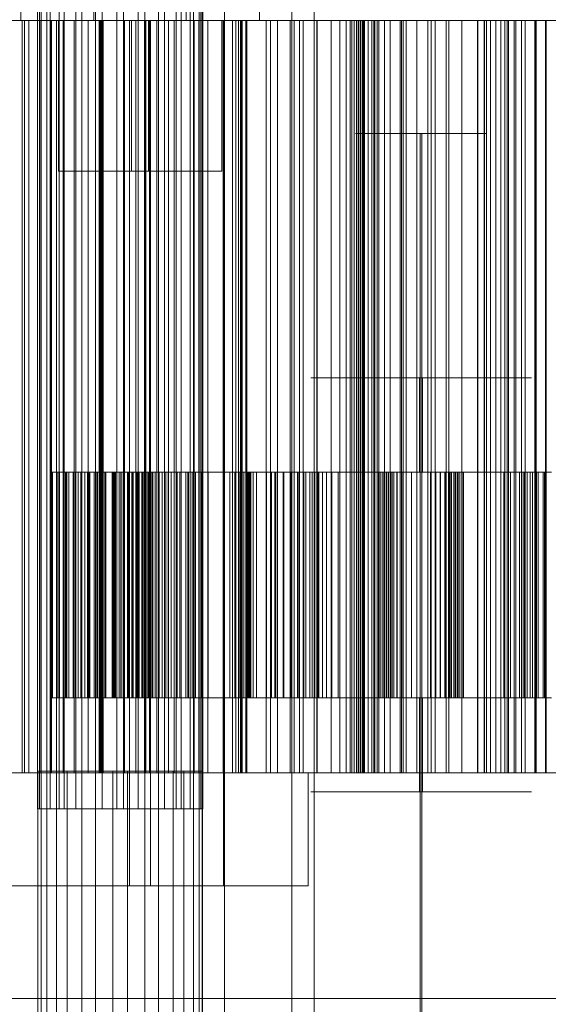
# Model space of a CAD drawing. Header units: millimetres. Extents: x -4738 to 65662, y -68080 to 6847.
# Tile 672 of 1056: x 24553 to 24694, y -17512 to -17250. Entities that reach past the tile are written whole.
import ezdxf

# ---------------------------------------------------------------- set-up
doc = ezdxf.new("R2010")
doc.units = ezdxf.units.MM
for name, color, linetype, lineweight in [('COTAS_P', 1, 'Continuous', 0), ('superior_briquetadora', 7, 'Continuous', 0), ('superior_C02', 7, 'Continuous', 0)]:
    doc.layers.add(name, color=color, linetype=linetype, lineweight=lineweight)
doc.dimstyles.new('R19_100', dxfattribs={"dimtxt": 250, "dimasz": 150, "dimexe": 150, "dimexo": 80, "dimgap": 100, "dimtad": 1, "dimtih": 1, "dimtoh": 1, "dimdsep": 46, "dimcen": 0.09, "dimadec": 0, "dimazin": 0, "dimtfac": 1, "dimtdec": 4, "dimtofl": 0, "dimtmove": 0, "dimatfit": 3, "dimfxl": 1, "dimtolj": 1, "dimtzin": 0, "dimarcsym": 0})

# ---------------------------------------------------------------- blocks, each defined once
blk = doc.blocks.new('DIM_R30_33')
at = {"layer": 'COTAS_P'}
for p, q in [((24250.07, -17080), (24400.07, -17035)), ((26750.07, -17080), (26600.07, -17035)), ((24250.07, -17980), (24250.07, -17080)), ((24250.07, -17080), (26750.07, -17080)), ((24250.07, -17080), (24400.07, -17125)), ((26750.07, -17080), (26600.07, -17125)), ((26750.07, -17980), (26750.07, -17080))]:
    blk.add_line(p, q, dxfattribs=at)
blk.add_text('2500 P', height=250, dxfattribs=at).set_placement((25500.07, -16980))

msp = doc.modelspace()

# ---------------------------------------------------------------- linework, layer by layer
at = {"layer": 'superior_briquetadora'}
for p, q in [((24553.641, -17236), (24553.641, -17250)), ((24573.067, -17236), (24573.067, -17250)), ((24597.641, -17236), (24597.641, -17250)), ((24617.067, -17236), (24617.067, -17250)), ((24539.862, -17250), (24554.05, -17250)), ((24554.654, -17250), (24551.134, -17250)), ((24553.061, -17250), (24555.798, -17250)), ((24553.641, -17250), (24555.82, -17250)), ((24554.05, -17250), (24567.801, -17250)), ((24554.05, -17450), (24554.05, -17250)), ((24558.128, -17250), (24554.654, -17250)), ((24554.654, -17450), (24554.654, -17250)), ((24555.798, -17250), (24555.798, -17450)), ((24555.798, -17250), (24558.722, -17250)), ((24555.82, -17250), (24561.924, -17250)), ((24561.553, -17250), (24558.128, -17250)), ((24558.128, -17450), (24558.128, -17250)), ((24558.722, -17250), (24558.722, -17450)), ((24558.722, -17250), (24561.82, -17250)), ((24564.927, -17250), (24561.553, -17250)), ((24561.553, -17450), (24561.553, -17250)), ((24561.82, -17250), (24561.82, -17450)), ((24561.82, -17250), (24565.083, -17250)), ((24561.924, -17250), (24570.746, -17250)), ((24563.141, -17480), (24563.141, -17250)), ((24564.379, -17250), (24563.141, -17250)), ((24563.641, -17250), (24564.83, -17250)), ((24563.641, -17250), (24563.641, -17290)), ((24567.848, -17250), (24564.379, -17250)), ((24564.83, -17250), (24568.159, -17250)), ((24568.249, -17250), (24564.927, -17250)), ((24564.927, -17450), (24564.927, -17250)), ((24565.083, -17250), (24565.083, -17450)), ((24565.083, -17250), (24574.52, -17250)), ((24567.801, -17250), (24574.552, -17250)), ((24567.801, -17450), (24567.801, -17250)), ((24572.86, -17250), (24567.848, -17250)), ((24568.159, -17250), (24572.971, -17250)), ((24571.518, -17250), (24568.249, -17250)), ((24568.249, -17450), (24568.249, -17250)), ((24570.746, -17250), (24580.537, -17250)), ((24574.733, -17250), (24571.518, -17250)), ((24571.518, -17450), (24571.518, -17250)), ((24578.423, -17250), (24572.86, -17250)), ((24572.971, -17250), (24578.311, -17250)), ((24573.067, -17250), (24575.246, -17250)), ((24574.52, -17250), (24574.52, -17450)), ((24574.52, -17250), (24575.044, -17250)), ((24574.552, -17250), (24581.247, -17250)), ((24574.552, -17450), (24574.552, -17250)), ((24586.499, -17250), (24574.733, -17250)), ((24574.733, -17450), (24574.733, -17250)), ((24574.912, -17250), (24574.912, -17450)), ((24575.357, -17250), (24574.912, -17250)), ((24574.912, -17250), (24584.186, -17250)), ((24575.044, -17250), (24575.044, -17450)), ((24575.044, -17250), (24575.4, -17250)), ((24575.246, -17250), (24581.351, -17250)), ((24575.357, -17250), (24575.357, -17450)), ((24575.571, -17250), (24575.357, -17250)), ((24575.4, -17250), (24575.4, -17450)), ((24575.4, -17250), (24575.58, -17250)), ((24575.571, -17250), (24575.571, -17450)), ((24575.58, -17250), (24575.58, -17450)), ((24578.311, -17250), (24583.123, -17250)), ((24583.435, -17250), (24578.423, -17250)), ((24580.537, -17250), (24589.358, -17250)), ((24581.247, -17250), (24587.882, -17250)), ((24581.247, -17450), (24581.247, -17250)), ((24581.351, -17250), (24590.172, -17250)), ((24582.567, -17480), (24582.567, -17250)), ((24583.805, -17250), (24582.567, -17250)), ((24583.067, -17250), (24584.256, -17250)), ((24583.067, -17250), (24583.067, -17290)), ((24583.123, -17250), (24586.453, -17250)), ((24586.903, -17250), (24583.435, -17250)), ((24587.274, -17250), (24583.805, -17250)), ((24584.186, -17250), (24584.186, -17450)), ((24584.186, -17250), (24586.887, -17250)), ((24584.256, -17250), (24587.586, -17250)), ((24586.453, -17250), (24587.641, -17250)), ((24599.595, -17250), (24586.499, -17250)), ((24586.499, -17450), (24586.499, -17250)), ((24586.887, -17250), (24586.887, -17450)), ((24586.887, -17250), (24589.816, -17250)), ((24588.141, -17250), (24586.903, -17250)), ((24592.286, -17250), (24587.274, -17250)), ((24587.586, -17250), (24592.397, -17250)), ((24587.641, -17250), (24587.641, -17290)), ((24587.882, -17250), (24594.456, -17250)), ((24587.882, -17450), (24587.882, -17250)), ((24588.141, -17480), (24588.141, -17250)), ((24589.358, -17250), (24595.462, -17250)), ((24589.816, -17250), (24589.816, -17450)), ((24589.816, -17250), (24592.942, -17250)), ((24590.172, -17250), (24599.963, -17250)), ((24597.849, -17250), (24592.286, -17250)), ((24592.397, -17250), (24597.738, -17250)), ((24592.942, -17250), (24592.942, -17450)), ((24592.942, -17250), (24596.25, -17250)), ((24594.456, -17250), (24600.964, -17250)), ((24594.456, -17450), (24594.456, -17250)), ((24595.462, -17250), (24597.641, -17250)), ((24596.25, -17250), (24596.25, -17450)), ((24596.25, -17250), (24599.725, -17250)), ((24597.738, -17250), (24602.549, -17250)), ((24602.861, -17250), (24597.849, -17250)), ((24613.516, -17250), (24599.595, -17250)), ((24599.595, -17450), (24599.595, -17250)), ((24599.725, -17250), (24599.725, -17450)), ((24599.725, -17250), (24603.358, -17250)), ((24599.963, -17250), (24608.784, -17250)), ((24600.964, -17250), (24607.404, -17250)), ((24600.964, -17450), (24600.964, -17250)), ((24602.549, -17250), (24605.879, -17250)), ((24606.33, -17250), (24602.861, -17250)), ((24603.358, -17250), (24603.358, -17450)), ((24603.358, -17250), (24612.468, -17250)), ((24605.879, -17250), (24607.067, -17250)), ((24607.567, -17250), (24606.33, -17250)), ((24607.067, -17250), (24607.067, -17290)), ((24607.404, -17250), (24613.773, -17250)), ((24607.404, -17450), (24607.404, -17250)), ((24607.567, -17480), (24607.567, -17250)), ((24608.784, -17250), (24614.889, -17250)), ((24609.944, -17250), (24609.944, -17450)), ((24610.858, -17250), (24609.944, -17250)), ((24609.944, -17250), (24618.847, -17250)), ((24610.858, -17250), (24610.858, -17450)), ((24611.548, -17250), (24610.858, -17250)), ((24611.548, -17250), (24611.548, -17450)), ((24612.041, -17250), (24611.548, -17250)), ((24612.041, -17250), (24612.041, -17450)), ((24612.352, -17250), (24612.041, -17250)), ((24612.352, -17250), (24612.352, -17450)), ((24612.492, -17250), (24612.352, -17250)), ((24612.468, -17250), (24612.468, -17450)), ((24612.468, -17250), (24612.492, -17250)), ((24612.492, -17250), (24612.492, -17450)), ((24627.729, -17250), (24613.516, -17250)), ((24613.516, -17450), (24613.516, -17250)), ((24613.773, -17250), (24620.067, -17250)), ((24613.773, -17450), (24613.773, -17250)), ((24614.889, -17250), (24617.067, -17250)), ((24618.847, -17250), (24618.847, -17450)), ((24618.847, -17250), (24621.928, -17250)), ((24620.067, -17250), (24626.286, -17250)), ((24620.067, -17450), (24620.067, -17250)), ((24621.928, -17250), (24621.928, -17450)), ((24621.928, -17250), (24625.224, -17250)), ((24625.224, -17250), (24625.224, -17450)), ((24625.224, -17250), (24628.711, -17250)), ((24626.286, -17250), (24632.424, -17250)), ((24626.286, -17450), (24626.286, -17250)), ((24641.685, -17250), (24627.729, -17250)), ((24627.729, -17450), (24627.729, -17250)), ((24628.711, -17250), (24628.711, -17450)), ((24628.711, -17250), (24632.37, -17250)), ((24632.37, -17250), (24632.37, -17450)), ((24632.37, -17250), (24636.188, -17250)), ((24632.424, -17250), (24638.481, -17250)), ((24632.424, -17450), (24632.424, -17250)), ((24636.188, -17250), (24636.188, -17450)), ((24636.188, -17250), (24640.156, -17250)), ((24638.481, -17250), (24644.452, -17250)), ((24638.481, -17450), (24638.481, -17250)), ((24640.156, -17250), (24640.156, -17450)), ((24640.156, -17250), (24648.853, -17250)), ((24641.237, -17250), (24643.002, -17250)), ((24642.257, -17250), (24641.237, -17250)), ((24641.237, -17450), (24641.237, -17250)), ((24654.85, -17250), (24641.685, -17250)), ((24641.685, -17450), (24641.685, -17250)), ((24642.914, -17250), (24642.257, -17250)), ((24642.257, -17450), (24642.257, -17250)), ((24643.485, -17250), (24642.914, -17250)), ((24642.914, -17450), (24642.914, -17250)), ((24643.002, -17250), (24647.484, -17250)), ((24643.002, -17450), (24643.002, -17250)), ((24643.436, -17250), (24643.436, -17450)), ((24644.809, -17250), (24643.436, -17250)), ((24643.436, -17250), (24651.883, -17250)), ((24643.968, -17250), (24643.485, -17250)), ((24643.485, -17450), (24643.485, -17250)), ((24644.363, -17250), (24643.968, -17250)), ((24643.968, -17450), (24643.968, -17250)), ((24644.671, -17250), (24644.363, -17250)), ((24644.363, -17450), (24644.363, -17250)), ((24644.452, -17250), (24650.335, -17250)), ((24644.452, -17450), (24644.452, -17250)), ((24644.891, -17250), (24644.671, -17250)), ((24644.671, -17450), (24644.671, -17250)), ((24644.809, -17250), (24644.809, -17450)), ((24645.97, -17250), (24644.809, -17250)), ((24645.023, -17250), (24644.891, -17250)), ((24644.891, -17450), (24644.891, -17250)), ((24645.067, -17250), (24645.023, -17250)), ((24645.023, -17450), (24645.023, -17250)), ((24645.067, -17450), (24645.067, -17250)), ((24645.97, -17250), (24645.97, -17450)), ((24646.942, -17250), (24645.97, -17250)), ((24646.942, -17250), (24646.942, -17450)), ((24647.74, -17250), (24646.942, -17250)), ((24647.484, -17250), (24654.512, -17250)), ((24647.484, -17450), (24647.484, -17250)), ((24647.74, -17250), (24647.74, -17450)), ((24648.375, -17250), (24647.74, -17250)), ((24648.375, -17250), (24648.375, -17450)), ((24648.853, -17250), (24648.375, -17250)), ((24648.853, -17250), (24648.853, -17450)), ((24650.335, -17250), (24656.128, -17250)), ((24650.335, -17450), (24650.335, -17250)), ((24651.883, -17250), (24651.883, -17450)), ((24651.883, -17250), (24655.313, -17250)), ((24654.512, -17250), (24663.815, -17250)), ((24654.512, -17450), (24654.512, -17250)), ((24666.718, -17250), (24654.85, -17250)), ((24654.85, -17450), (24654.85, -17250)), ((24655.313, -17250), (24655.313, -17450)), ((24655.313, -17250), (24658.946, -17250)), ((24656.128, -17250), (24661.828, -17250)), ((24656.128, -17450), (24656.128, -17250)), ((24658.946, -17250), (24658.946, -17450)), ((24658.946, -17250), (24662.759, -17250)), ((24661.828, -17250), (24667.432, -17250)), ((24661.828, -17450), (24661.828, -17250)), ((24662.759, -17250), (24662.759, -17450)), ((24662.759, -17250), (24666.734, -17250)), ((24663.815, -17250), (24675.035, -17250)), ((24663.815, -17450), (24663.815, -17250)), ((24676.831, -17250), (24666.718, -17250)), ((24666.718, -17450), (24666.718, -17250)), ((24666.734, -17250), (24666.734, -17450)), ((24666.734, -17250), (24670.859, -17250)), ((24667.432, -17250), (24677.418, -17250)), ((24667.432, -17450), (24667.432, -17250)), ((24670.859, -17250), (24670.859, -17450)), ((24670.859, -17250), (24675.124, -17250)), ((24675.035, -17250), (24687.741, -17250)), ((24675.035, -17450), (24675.035, -17250)), ((24675.065, -17250), (24675.065, -17450)), ((24676.885, -17250), (24675.065, -17250)), ((24675.065, -17250), (24682.976, -17250)), ((24675.124, -17250), (24675.124, -17450)), ((24675.124, -17250), (24683.324, -17250)), ((24684.803, -17250), (24676.831, -17250)), ((24676.831, -17450), (24676.831, -17250)), ((24676.885, -17250), (24676.885, -17450)), ((24678.505, -17250), (24676.885, -17250)), ((24677.418, -17250), (24685.238, -17250)), ((24677.418, -17450), (24677.418, -17250)), ((24678.505, -17250), (24678.505, -17450)), ((24679.947, -17250), (24678.505, -17250)), ((24679.947, -17250), (24679.947, -17450)), ((24681.225, -17250), (24679.947, -17250)), ((24681.225, -17250), (24681.225, -17450)), ((24682.348, -17250), (24681.225, -17250)), ((24682.348, -17250), (24682.348, -17450)), ((24683.324, -17250), (24682.348, -17250)), ((24682.976, -17250), (24682.976, -17450)), ((24682.976, -17250), (24686.721, -17250)), ((24683.324, -17250), (24683.324, -17450)), ((24690.325, -17250), (24684.803, -17250)), ((24684.803, -17450), (24684.803, -17250)), ((24685.238, -17250), (24690.593, -17250)), ((24685.238, -17450), (24685.238, -17250)), ((24686.721, -17250), (24686.721, -17450)), ((24686.721, -17250), (24690.657, -17250)), ((24687.741, -17250), (24701.446, -17250)), ((24687.741, -17450), (24687.741, -17250)), ((24693.187, -17250), (24690.325, -17250)), ((24690.325, -17450), (24690.325, -17250)), ((24690.593, -17250), (24693.277, -17250)), ((24690.593, -17450), (24690.593, -17250)), ((24690.657, -17250), (24690.657, -17450)), ((24690.657, -17250), (24694.759, -17250)), ((24693.277, -17250), (24693.187, -17250)), ((24693.187, -17450), (24693.187, -17250)), ((24693.277, -17450), (24693.277, -17250)), ((24646.01, -17280), (24642.664, -17280)), ((24642.664, -17280), (24642.766, -17280)), ((24642.766, -17280), (24646.294, -17280)), ((24652.14, -17280), (24646.01, -17280)), ((24646.294, -17280), (24652.55, -17280)), ((24659.839, -17280), (24652.14, -17280)), ((24652.55, -17280), (24660.296, -17280)), ((24667.584, -17280), (24659.839, -17280)), ((24659.839, -17280), (24659.839, -17520)), ((24660.296, -17280), (24667.995, -17280)), ((24660.296, -17280), (24660.296, -17520)), ((24673.841, -17280), (24667.584, -17280)), ((24667.995, -17280), (24674.125, -17280)), ((24677.369, -17280), (24673.841, -17280)), ((24674.125, -17280), (24677.471, -17280)), ((24677.471, -17280), (24677.369, -17280)), ((24563.641, -17290), (24564.83, -17290)), ((24564.83, -17290), (24568.159, -17290)), ((24568.159, -17290), (24572.971, -17290)), ((24572.971, -17290), (24578.311, -17290)), ((24578.311, -17290), (24583.123, -17290)), ((24583.067, -17290), (24584.256, -17290)), ((24583.123, -17290), (24586.453, -17290)), ((24584.256, -17290), (24587.586, -17290)), ((24586.453, -17290), (24587.641, -17290)), ((24587.586, -17290), (24592.397, -17290)), ((24592.397, -17290), (24597.738, -17290)), ((24597.738, -17290), (24602.549, -17290)), ((24602.549, -17290), (24605.879, -17290)), ((24605.879, -17290), (24607.067, -17290)), ((24636.375, -17345), (24630.737, -17345)), ((24630.737, -17345), (24630.908, -17345)), ((24630.908, -17345), (24636.854, -17345)), ((24646.706, -17345), (24636.375, -17345)), ((24636.854, -17345), (24647.398, -17345)), ((24645.852, -17345), (24642.469, -17345)), ((24642.469, -17345), (24642.572, -17345)), ((24642.572, -17345), (24646.139, -17345)), ((24652.05, -17345), (24645.852, -17345)), ((24646.139, -17345), (24652.466, -17345)), ((24659.683, -17345), (24646.706, -17345)), ((24647.398, -17345), (24660.452, -17345)), ((24659.837, -17345), (24652.05, -17345)), ((24652.466, -17345), (24660.298, -17345)), ((24672.737, -17345), (24659.683, -17345)), ((24659.683, -17345), (24659.683, -17370)), ((24659.837, -17455), (24659.837, -17345)), ((24667.669, -17345), (24659.837, -17345)), ((24660.298, -17455), (24660.298, -17345)), ((24660.298, -17345), (24668.085, -17345)), ((24660.452, -17345), (24673.429, -17345)), ((24660.452, -17345), (24660.452, -17370)), ((24673.995, -17345), (24667.669, -17345)), ((24668.085, -17345), (24674.283, -17345)), ((24683.281, -17345), (24672.737, -17345)), ((24673.429, -17345), (24683.76, -17345)), ((24677.563, -17345), (24673.995, -17345)), ((24674.283, -17345), (24677.666, -17345)), ((24677.666, -17345), (24677.563, -17345)), ((24689.227, -17345), (24683.281, -17345)), ((24683.76, -17345), (24689.398, -17345)), ((24689.398, -17345), (24689.227, -17345)), ((24561.569, -17370), (24561.569, -17430)), ((24563.168, -17370), (24561.569, -17370)), ((24561.569, -17370), (24563.515, -17370)), ((24562.043, -17370), (24562.043, -17430)), ((24563.942, -17370), (24562.043, -17370)), ((24562.043, -17370), (24563.833, -17370)), ((24563.168, -17370), (24563.168, -17430)), ((24565.695, -17370), (24563.168, -17370)), ((24563.515, -17370), (24563.515, -17430)), ((24563.515, -17370), (24565.505, -17370)), ((24563.833, -17370), (24563.833, -17430)), ((24563.833, -17370), (24566.381, -17370)), ((24563.942, -17370), (24563.942, -17430)), ((24565.888, -17370), (24563.942, -17370)), ((24565.505, -17370), (24565.505, -17430)), ((24565.505, -17370), (24567.533, -17370)), ((24565.695, -17370), (24565.695, -17430)), ((24568.204, -17370), (24565.695, -17370)), ((24565.888, -17370), (24565.888, -17430)), ((24567.876, -17370), (24565.888, -17370)), ((24566.381, -17370), (24566.381, -17430)), ((24566.381, -17370), (24568.908, -17370)), ((24567.533, -17370), (24567.533, -17430)), ((24567.533, -17370), (24569.598, -17370)), ((24567.876, -17370), (24567.876, -17430)), ((24569.904, -17370), (24567.876, -17370)), ((24568.204, -17370), (24568.204, -17430)), ((24570.69, -17370), (24568.204, -17370)), ((24568.908, -17370), (24568.908, -17430)), ((24568.908, -17370), (24571.408, -17370)), ((24569.598, -17370), (24569.598, -17430)), ((24569.598, -17370), (24571.694, -17370)), ((24569.904, -17370), (24569.904, -17430)), ((24571.968, -17370), (24569.904, -17370)), ((24570.69, -17370), (24570.69, -17430)), ((24573.145, -17370), (24570.69, -17370)), ((24571.408, -17370), (24571.408, -17430)), ((24571.408, -17370), (24573.873, -17370)), ((24571.694, -17370), (24571.694, -17430)), ((24571.694, -17370), (24573.819, -17370)), ((24571.968, -17370), (24571.968, -17430)), ((24574.065, -17370), (24571.968, -17370)), ((24573.145, -17370), (24573.145, -17430)), ((24575.563, -17370), (24573.145, -17370)), ((24573.819, -17370), (24573.819, -17430)), ((24573.819, -17370), (24575.971, -17370)), ((24573.873, -17370), (24573.873, -17430)), ((24573.873, -17370), (24576.297, -17370)), ((24574.065, -17370), (24574.065, -17430)), ((24576.195, -17370), (24574.065, -17370)), ((24575.563, -17370), (24575.563, -17430)), ((24577.933, -17370), (24575.563, -17370)), ((24575.971, -17370), (24575.971, -17430)), ((24575.971, -17370), (24578.154, -17370)), ((24576.195, -17370), (24576.195, -17430)), ((24578.363, -17370), (24576.195, -17370)), ((24576.297, -17370), (24576.297, -17430)), ((24576.297, -17370), (24578.668, -17370)), ((24577.933, -17370), (24577.933, -17430)), ((24580.241, -17370), (24577.933, -17370)), ((24578.154, -17370), (24578.154, -17430)), ((24578.154, -17370), (24588.463, -17370)), ((24578.363, -17370), (24578.363, -17430)), ((24588.646, -17370), (24578.363, -17370)), ((24578.668, -17370), (24578.668, -17430)), ((24578.668, -17370), (24580.973, -17370)), ((24578.813, -17370), (24578.813, -17430)), ((24583.485, -17370), (24578.813, -17370)), ((24578.813, -17370), (24579.772, -17370)), ((24579.772, -17370), (24579.772, -17430)), ((24579.772, -17370), (24580.83, -17370)), ((24580.241, -17370), (24580.241, -17430)), ((24582.453, -17370), (24580.241, -17370)), ((24580.334, -17370), (24580.334, -17430)), ((24581.228, -17370), (24580.334, -17370)), ((24580.334, -17370), (24585.158, -17370)), ((24580.83, -17370), (24580.83, -17430)), ((24580.83, -17370), (24581.987, -17370)), ((24580.973, -17370), (24580.973, -17430)), ((24580.973, -17370), (24583.174, -17370)), ((24581.228, -17370), (24581.228, -17430)), ((24582.225, -17370), (24581.228, -17370)), ((24581.987, -17370), (24581.987, -17430)), ((24581.987, -17370), (24583.241, -17370)), ((24582.225, -17370), (24582.225, -17430)), ((24583.322, -17370), (24582.225, -17370)), ((24582.453, -17370), (24582.453, -17430)), ((24592.221, -17370), (24582.453, -17370)), ((24583.174, -17370), (24583.174, -17430)), ((24583.174, -17370), (24592.851, -17370)), ((24583.241, -17370), (24583.241, -17430)), ((24583.241, -17370), (24584.594, -17370)), ((24583.322, -17370), (24583.322, -17430)), ((24584.521, -17370), (24583.322, -17370)), ((24583.485, -17370), (24583.485, -17430)), ((24586.139, -17370), (24583.485, -17370)), ((24584.521, -17370), (24584.521, -17430)), ((24585.822, -17370), (24584.521, -17370)), ((24584.594, -17370), (24584.594, -17430)), ((24584.594, -17370), (24586.052, -17370)), ((24585.158, -17370), (24585.158, -17430)), ((24585.158, -17370), (24587.803, -17370)), ((24585.822, -17370), (24585.822, -17430)), ((24587.232, -17370), (24585.822, -17370)), ((24586.052, -17370), (24586.052, -17430)), ((24586.052, -17370), (24587.625, -17370)), ((24586.139, -17370), (24586.139, -17430)), ((24588.715, -17370), (24586.139, -17370)), ((24587.232, -17370), (24587.232, -17430)), ((24588.761, -17370), (24587.232, -17370)), ((24587.625, -17370), (24587.625, -17430)), ((24587.625, -17370), (24589.357, -17370)), ((24587.803, -17370), (24587.803, -17430)), ((24587.803, -17370), (24590.367, -17370)), ((24588.463, -17370), (24588.463, -17430)), ((24588.463, -17370), (24588.646, -17370)), ((24588.646, -17370), (24588.646, -17430)), ((24588.715, -17370), (24588.715, -17430)), ((24591.205, -17370), (24588.715, -17370)), ((24588.761, -17370), (24588.761, -17430)), ((24590.456, -17370), (24588.761, -17370)), ((24589.357, -17370), (24589.357, -17430)), ((24589.357, -17370), (24598.256, -17370)), ((24590.367, -17370), (24590.367, -17430)), ((24590.367, -17370), (24592.842, -17370)), ((24590.456, -17370), (24590.456, -17430)), ((24599.217, -17370), (24590.456, -17370)), ((24591.205, -17370), (24591.205, -17430)), ((24593.602, -17370), (24591.205, -17370)), ((24592.221, -17370), (24592.221, -17430)), ((24598.256, -17370), (24592.221, -17370)), ((24592.842, -17370), (24592.842, -17430)), ((24592.842, -17370), (24595.221, -17370)), ((24592.851, -17370), (24592.851, -17430)), ((24592.851, -17370), (24599.217, -17370)), ((24593.602, -17370), (24593.602, -17430)), ((24595.894, -17370), (24593.602, -17370)), ((24595.221, -17370), (24595.221, -17430)), ((24595.221, -17370), (24597.492, -17370)), ((24595.894, -17370), (24595.894, -17430)), ((24598.068, -17370), (24595.894, -17370)), ((24597.492, -17370), (24597.492, -17430)), ((24597.492, -17370), (24599.64, -17370)), ((24598.068, -17370), (24598.068, -17430)), ((24600.097, -17370), (24598.068, -17370)), ((24598.256, -17370), (24598.256, -17430)), ((24599.217, -17370), (24599.217, -17430)), ((24599.64, -17370), (24599.64, -17430)), ((24599.64, -17370), (24601.641, -17370)), ((24600.097, -17370), (24600.097, -17430)), ((24601.916, -17370), (24600.097, -17370)), ((24601.641, -17370), (24601.641, -17430)), ((24601.641, -17370), (24603.424, -17370)), ((24601.916, -17370), (24601.916, -17430)), ((24609.234, -17370), (24601.916, -17370)), ((24603.424, -17370), (24603.424, -17430)), ((24603.424, -17370), (24610.553, -17370)), ((24609.234, -17370), (24609.234, -17430)), ((24620.292, -17370), (24609.234, -17370)), ((24610.553, -17370), (24610.553, -17430)), ((24610.553, -17370), (24621.84, -17370)), ((24611.85, -17370), (24611.85, -17430)), ((24611.933, -17370), (24611.85, -17370)), ((24611.85, -17370), (24611.905, -17370)), ((24611.905, -17370), (24611.905, -17430)), ((24611.905, -17370), (24612.1, -17370)), ((24611.933, -17370), (24611.933, -17430)), ((24612.151, -17370), (24611.933, -17370)), ((24612.1, -17370), (24612.1, -17430)), ((24612.1, -17370), (24612.443, -17370)), ((24612.151, -17370), (24612.151, -17430)), ((24618.97, -17370), (24612.151, -17370)), ((24612.443, -17370), (24612.443, -17430)), ((24612.443, -17370), (24612.945, -17370)), ((24612.945, -17370), (24612.945, -17430)), ((24612.945, -17370), (24613.628, -17370)), ((24613.628, -17370), (24613.628, -17430)), ((24613.628, -17370), (24614.566, -17370)), ((24613.969, -17370), (24613.969, -17430)), ((24614.101, -17370), (24613.969, -17370)), ((24613.969, -17370), (24613.98, -17370)), ((24613.98, -17370), (24613.98, -17430)), ((24613.98, -17370), (24614.13, -17370)), ((24614.101, -17370), (24614.101, -17430)), ((24614.382, -17370), (24614.101, -17370)), ((24614.13, -17370), (24614.13, -17430)), ((24614.13, -17370), (24614.416, -17370)), ((24614.382, -17370), (24614.382, -17430)), ((24614.824, -17370), (24614.382, -17370)), ((24614.416, -17370), (24614.416, -17430)), ((24614.416, -17370), (24621.319, -17370)), ((24614.566, -17370), (24614.566, -17430)), ((24614.566, -17370), (24620.292, -17370)), ((24614.824, -17370), (24614.824, -17430)), ((24615.45, -17370), (24614.824, -17370)), ((24615.45, -17370), (24615.45, -17430)), ((24616.336, -17370), (24615.45, -17370)), ((24616.336, -17370), (24616.336, -17430)), ((24621.84, -17370), (24616.336, -17370)), ((24618.97, -17370), (24618.97, -17430)), ((24621.226, -17370), (24618.97, -17370)), ((24620.292, -17370), (24620.292, -17430)), ((24621.226, -17370), (24621.226, -17430)), ((24623.358, -17370), (24621.226, -17370)), ((24621.319, -17370), (24621.319, -17430)), ((24621.319, -17370), (24623.538, -17370)), ((24621.84, -17370), (24621.84, -17430)), ((24623.358, -17370), (24623.358, -17430)), ((24625.36, -17370), (24623.358, -17370)), ((24623.538, -17370), (24623.538, -17430)), ((24623.538, -17370), (24625.631, -17370)), ((24625.36, -17370), (24625.36, -17430)), ((24627.223, -17370), (24625.36, -17370)), ((24625.631, -17370), (24625.631, -17430)), ((24625.631, -17370), (24627.592, -17370)), ((24627.223, -17370), (24627.223, -17430)), ((24628.937, -17370), (24627.223, -17370)), ((24627.592, -17370), (24627.592, -17430)), ((24627.592, -17370), (24629.412, -17370)), ((24628.937, -17370), (24628.937, -17430)), ((24630.483, -17370), (24628.937, -17370)), ((24629.412, -17370), (24629.412, -17430)), ((24629.412, -17370), (24631.08, -17370)), ((24630.483, -17370), (24630.483, -17430)), ((24631.832, -17370), (24630.483, -17370)), ((24630.908, -17370), (24630.737, -17370)), ((24630.737, -17370), (24636.375, -17370)), ((24636.854, -17370), (24630.908, -17370)), ((24631.08, -17370), (24631.08, -17430)), ((24631.08, -17370), (24632.58, -17370)), ((24631.832, -17370), (24631.832, -17430)), ((24632.896, -17370), (24631.832, -17370)), ((24632.58, -17370), (24632.58, -17430)), ((24632.58, -17370), (24633.88, -17370)), ((24632.896, -17370), (24632.896, -17430)), ((24636.315, -17370), (24632.896, -17370)), ((24633.88, -17370), (24633.88, -17430)), ((24633.88, -17370), (24634.893, -17370)), ((24634.893, -17370), (24634.893, -17430)), ((24634.893, -17370), (24638.062, -17370)), ((24636.315, -17370), (24636.315, -17430)), ((24650.206, -17370), (24636.315, -17370)), ((24636.375, -17370), (24646.706, -17370)), ((24647.398, -17370), (24636.854, -17370)), ((24638.062, -17370), (24652.034, -17370)), ((24638.062, -17370), (24638.062, -17430)), ((24646.706, -17370), (24659.683, -17370)), ((24660.452, -17370), (24647.398, -17370)), ((24648.787, -17370), (24648.787, -17430)), ((24648.828, -17370), (24648.787, -17370)), ((24648.787, -17370), (24650.206, -17370)), ((24648.828, -17370), (24648.828, -17430)), ((24649.171, -17370), (24648.828, -17370)), ((24649.171, -17370), (24649.171, -17430)), ((24649.725, -17370), (24649.171, -17370)), ((24649.725, -17370), (24649.725, -17430)), ((24650.46, -17370), (24649.725, -17370)), ((24650.206, -17370), (24650.206, -17430)), ((24650.46, -17370), (24650.46, -17430)), ((24651.362, -17370), (24650.46, -17370)), ((24650.877, -17370), (24650.877, -17430)), ((24652.034, -17370), (24650.877, -17370)), ((24650.877, -17370), (24650.976, -17370)), ((24650.976, -17370), (24650.976, -17430)), ((24650.976, -17370), (24651.378, -17370)), ((24651.362, -17370), (24651.362, -17430)), ((24652.42, -17370), (24651.362, -17370)), ((24651.378, -17370), (24651.378, -17430)), ((24651.378, -17370), (24651.99, -17370)), ((24651.99, -17370), (24651.99, -17430)), ((24651.99, -17370), (24652.785, -17370)), ((24652.034, -17370), (24652.034, -17430)), ((24652.42, -17370), (24652.42, -17430)), ((24653.627, -17370), (24652.42, -17370)), ((24652.785, -17370), (24652.785, -17430)), ((24652.785, -17370), (24653.746, -17370)), ((24653.627, -17370), (24653.627, -17430)), ((24654.98, -17370), (24653.627, -17370)), ((24653.746, -17370), (24653.746, -17430)), ((24653.746, -17370), (24654.863, -17370)), ((24654.863, -17370), (24654.863, -17430)), ((24654.863, -17370), (24656.13, -17370)), ((24654.98, -17370), (24654.98, -17430)), ((24662.595, -17370), (24654.98, -17370)), ((24656.13, -17370), (24656.13, -17430)), ((24656.13, -17370), (24657.54, -17370)), ((24657.54, -17370), (24657.54, -17430)), ((24657.54, -17370), (24665.155, -17370)), ((24659.683, -17370), (24672.737, -17370)), ((24673.429, -17370), (24660.452, -17370)), ((24662.595, -17370), (24662.595, -17430)), ((24664.005, -17370), (24662.595, -17370)), ((24664.005, -17370), (24664.005, -17430)), ((24665.272, -17370), (24664.005, -17370)), ((24665.155, -17370), (24665.155, -17430)), ((24665.155, -17370), (24666.508, -17370)), ((24665.272, -17370), (24665.272, -17430)), ((24666.389, -17370), (24665.272, -17370)), ((24666.389, -17370), (24666.389, -17430)), ((24667.35, -17370), (24666.389, -17370)), ((24666.508, -17370), (24666.508, -17430)), ((24666.508, -17370), (24667.715, -17370)), ((24667.35, -17370), (24667.35, -17430)), ((24668.145, -17370), (24667.35, -17370)), ((24667.715, -17370), (24667.715, -17430)), ((24667.715, -17370), (24668.773, -17370)), ((24668.101, -17370), (24668.101, -17430)), ((24682.073, -17370), (24668.101, -17370)), ((24668.101, -17370), (24669.258, -17370)), ((24668.145, -17370), (24668.145, -17430)), ((24668.757, -17370), (24668.145, -17370)), ((24668.757, -17370), (24668.757, -17430)), ((24669.159, -17370), (24668.757, -17370)), ((24668.773, -17370), (24668.773, -17430)), ((24668.773, -17370), (24669.675, -17370)), ((24669.159, -17370), (24669.159, -17430)), ((24669.258, -17370), (24669.159, -17370)), ((24669.258, -17370), (24669.258, -17430)), ((24669.675, -17370), (24669.675, -17430)), ((24669.675, -17370), (24670.41, -17370)), ((24669.929, -17370), (24669.929, -17430)), ((24671.348, -17370), (24669.929, -17370)), ((24669.929, -17370), (24683.82, -17370)), ((24670.41, -17370), (24670.41, -17430)), ((24670.41, -17370), (24670.964, -17370)), ((24670.964, -17370), (24670.964, -17430)), ((24670.964, -17370), (24671.307, -17370)), ((24671.307, -17370), (24671.307, -17430)), ((24671.307, -17370), (24671.348, -17370)), ((24671.348, -17370), (24671.348, -17430)), ((24672.737, -17370), (24683.281, -17370)), ((24683.76, -17370), (24673.429, -17370)), ((24682.073, -17370), (24682.073, -17430)), ((24685.242, -17370), (24682.073, -17370)), ((24683.281, -17370), (24689.227, -17370)), ((24689.398, -17370), (24683.76, -17370)), ((24683.82, -17370), (24683.82, -17430)), ((24683.82, -17370), (24687.239, -17370)), ((24685.242, -17370), (24685.242, -17430)), ((24686.255, -17370), (24685.242, -17370)), ((24686.255, -17370), (24686.255, -17430)), ((24687.555, -17370), (24686.255, -17370)), ((24687.239, -17370), (24687.239, -17430)), ((24687.239, -17370), (24688.303, -17370)), ((24687.555, -17370), (24687.555, -17430)), ((24689.055, -17370), (24687.555, -17370)), ((24688.303, -17370), (24688.303, -17430)), ((24688.303, -17370), (24689.652, -17370)), ((24689.055, -17370), (24689.055, -17430)), ((24690.723, -17370), (24689.055, -17370)), ((24689.227, -17370), (24689.398, -17370)), ((24689.652, -17370), (24689.652, -17430)), ((24689.652, -17370), (24691.198, -17370)), ((24690.723, -17370), (24690.723, -17430)), ((24692.543, -17370), (24690.723, -17370)), ((24691.198, -17370), (24691.198, -17430)), ((24691.198, -17370), (24692.912, -17370)), ((24692.543, -17370), (24692.543, -17430)), ((24694.504, -17370), (24692.543, -17370)), ((24692.912, -17370), (24692.912, -17430)), ((24692.912, -17370), (24694.775, -17370)), ((24563.168, -17430), (24561.569, -17430)), ((24561.569, -17430), (24563.515, -17430)), ((24563.942, -17430), (24562.043, -17430)), ((24562.043, -17430), (24563.833, -17430)), ((24565.695, -17430), (24563.168, -17430)), ((24563.515, -17430), (24565.505, -17430)), ((24563.833, -17430), (24566.381, -17430)), ((24565.888, -17430), (24563.942, -17430)), ((24565.505, -17430), (24567.533, -17430)), ((24568.204, -17430), (24565.695, -17430)), ((24567.876, -17430), (24565.888, -17430)), ((24566.381, -17430), (24568.908, -17430)), ((24567.533, -17430), (24569.598, -17430)), ((24569.904, -17430), (24567.876, -17430)), ((24570.69, -17430), (24568.204, -17430)), ((24568.908, -17430), (24571.408, -17430)), ((24569.598, -17430), (24571.694, -17430)), ((24571.968, -17430), (24569.904, -17430)), ((24573.145, -17430), (24570.69, -17430)), ((24571.408, -17430), (24573.873, -17430)), ((24571.694, -17430), (24573.819, -17430)), ((24574.065, -17430), (24571.968, -17430)), ((24575.563, -17430), (24573.145, -17430)), ((24573.819, -17430), (24575.971, -17430)), ((24573.873, -17430), (24576.297, -17430)), ((24576.195, -17430), (24574.065, -17430)), ((24577.933, -17430), (24575.563, -17430)), ((24575.971, -17430), (24578.154, -17430)), ((24578.363, -17430), (24576.195, -17430)), ((24576.297, -17430), (24578.668, -17430)), ((24580.241, -17430), (24577.933, -17430)), ((24578.154, -17430), (24588.463, -17430)), ((24588.646, -17430), (24578.363, -17430)), ((24578.668, -17430), (24580.973, -17430)), ((24583.485, -17430), (24578.813, -17430)), ((24578.813, -17430), (24579.772, -17430)), ((24579.772, -17430), (24580.83, -17430)), ((24582.453, -17430), (24580.241, -17430)), ((24581.228, -17430), (24580.334, -17430)), ((24580.334, -17430), (24585.158, -17430)), ((24580.83, -17430), (24581.987, -17430)), ((24580.973, -17430), (24583.174, -17430)), ((24582.225, -17430), (24581.228, -17430)), ((24581.987, -17430), (24583.241, -17430)), ((24583.322, -17430), (24582.225, -17430)), ((24592.221, -17430), (24582.453, -17430)), ((24583.174, -17430), (24592.851, -17430)), ((24583.241, -17430), (24584.594, -17430)), ((24584.521, -17430), (24583.322, -17430)), ((24586.139, -17430), (24583.485, -17430)), ((24585.822, -17430), (24584.521, -17430)), ((24584.594, -17430), (24586.052, -17430)), ((24585.158, -17430), (24587.803, -17430)), ((24587.232, -17430), (24585.822, -17430)), ((24586.052, -17430), (24587.625, -17430)), ((24588.715, -17430), (24586.139, -17430)), ((24588.761, -17430), (24587.232, -17430)), ((24587.625, -17430), (24589.357, -17430)), ((24587.803, -17430), (24590.367, -17430)), ((24588.463, -17430), (24588.646, -17430)), ((24591.205, -17430), (24588.715, -17430)), ((24590.456, -17430), (24588.761, -17430)), ((24589.357, -17430), (24598.256, -17430)), ((24590.367, -17430), (24592.842, -17430)), ((24599.217, -17430), (24590.456, -17430)), ((24593.602, -17430), (24591.205, -17430)), ((24598.256, -17430), (24592.221, -17430)), ((24592.842, -17430), (24595.221, -17430)), ((24592.851, -17430), (24599.217, -17430)), ((24595.894, -17430), (24593.602, -17430)), ((24595.221, -17430), (24597.492, -17430)), ((24598.068, -17430), (24595.894, -17430)), ((24597.492, -17430), (24599.64, -17430)), ((24600.097, -17430), (24598.068, -17430)), ((24599.64, -17430), (24601.641, -17430)), ((24601.916, -17430), (24600.097, -17430)), ((24601.641, -17430), (24603.424, -17430)), ((24609.234, -17430), (24601.916, -17430)), ((24603.424, -17430), (24610.553, -17430)), ((24620.292, -17430), (24609.234, -17430)), ((24610.553, -17430), (24621.84, -17430)), ((24611.933, -17430), (24611.85, -17430)), ((24611.85, -17430), (24611.905, -17430)), ((24611.905, -17430), (24612.1, -17430)), ((24612.151, -17430), (24611.933, -17430)), ((24612.1, -17430), (24612.443, -17430)), ((24618.97, -17430), (24612.151, -17430)), ((24612.443, -17430), (24612.945, -17430)), ((24612.945, -17430), (24613.628, -17430)), ((24613.628, -17430), (24614.566, -17430)), ((24614.101, -17430), (24613.969, -17430)), ((24613.969, -17430), (24613.98, -17430)), ((24613.98, -17430), (24614.13, -17430)), ((24614.382, -17430), (24614.101, -17430)), ((24614.13, -17430), (24614.416, -17430)), ((24614.824, -17430), (24614.382, -17430)), ((24614.416, -17430), (24621.319, -17430)), ((24614.566, -17430), (24620.292, -17430)), ((24615.45, -17430), (24614.824, -17430)), ((24616.336, -17430), (24615.45, -17430)), ((24621.84, -17430), (24616.336, -17430)), ((24621.226, -17430), (24618.97, -17430)), ((24623.358, -17430), (24621.226, -17430)), ((24621.319, -17430), (24623.538, -17430)), ((24625.36, -17430), (24623.358, -17430)), ((24623.538, -17430), (24625.631, -17430)), ((24627.223, -17430), (24625.36, -17430)), ((24625.631, -17430), (24627.592, -17430)), ((24628.937, -17430), (24627.223, -17430)), ((24627.592, -17430), (24629.412, -17430)), ((24630.483, -17430), (24628.937, -17430)), ((24629.412, -17430), (24631.08, -17430)), ((24631.832, -17430), (24630.483, -17430)), ((24630.908, -17430), (24630.737, -17430)), ((24630.737, -17430), (24636.375, -17430)), ((24636.854, -17430), (24630.908, -17430)), ((24631.08, -17430), (24632.58, -17430)), ((24632.896, -17430), (24631.832, -17430)), ((24632.58, -17430), (24633.88, -17430)), ((24636.315, -17430), (24632.896, -17430)), ((24633.88, -17430), (24634.893, -17430)), ((24634.893, -17430), (24638.062, -17430)), ((24650.206, -17430), (24636.315, -17430)), ((24636.375, -17430), (24646.706, -17430)), ((24647.398, -17430), (24636.854, -17430)), ((24638.062, -17430), (24652.034, -17430)), ((24646.706, -17430), (24659.683, -17430)), ((24660.452, -17430), (24647.398, -17430)), ((24648.828, -17430), (24648.787, -17430)), ((24648.787, -17430), (24650.206, -17430)), ((24649.171, -17430), (24648.828, -17430)), ((24649.725, -17430), (24649.171, -17430)), ((24650.46, -17430), (24649.725, -17430)), ((24651.362, -17430), (24650.46, -17430)), ((24652.034, -17430), (24650.877, -17430)), ((24650.877, -17430), (24650.976, -17430)), ((24650.976, -17430), (24651.378, -17430)), ((24652.42, -17430), (24651.362, -17430)), ((24651.378, -17430), (24651.99, -17430)), ((24651.99, -17430), (24652.785, -17430)), ((24653.627, -17430), (24652.42, -17430)), ((24652.785, -17430), (24653.746, -17430)), ((24654.98, -17430), (24653.627, -17430)), ((24653.746, -17430), (24654.863, -17430)), ((24654.863, -17430), (24656.13, -17430)), ((24662.595, -17430), (24654.98, -17430)), ((24656.13, -17430), (24657.54, -17430)), ((24657.54, -17430), (24665.155, -17430)), ((24659.683, -17430), (24672.737, -17430)), ((24659.683, -17430), (24659.683, -17455)), ((24673.429, -17430), (24660.452, -17430)), ((24660.452, -17430), (24660.452, -17455)), ((24664.005, -17430), (24662.595, -17430)), ((24665.272, -17430), (24664.005, -17430)), ((24665.155, -17430), (24666.508, -17430)), ((24666.389, -17430), (24665.272, -17430)), ((24667.35, -17430), (24666.389, -17430)), ((24666.508, -17430), (24667.715, -17430)), ((24668.145, -17430), (24667.35, -17430)), ((24667.715, -17430), (24668.773, -17430)), ((24682.073, -17430), (24668.101, -17430)), ((24668.101, -17430), (24669.258, -17430)), ((24668.757, -17430), (24668.145, -17430)), ((24669.159, -17430), (24668.757, -17430)), ((24668.773, -17430), (24669.675, -17430)), ((24669.258, -17430), (24669.159, -17430)), ((24669.675, -17430), (24670.41, -17430)), ((24671.348, -17430), (24669.929, -17430)), ((24669.929, -17430), (24683.82, -17430)), ((24670.41, -17430), (24670.964, -17430)), ((24670.964, -17430), (24671.307, -17430)), ((24671.307, -17430), (24671.348, -17430)), ((24672.737, -17430), (24683.281, -17430)), ((24683.76, -17430), (24673.429, -17430)), ((24685.242, -17430), (24682.073, -17430)), ((24683.281, -17430), (24689.227, -17430)), ((24689.398, -17430), (24683.76, -17430)), ((24683.82, -17430), (24687.239, -17430)), ((24686.255, -17430), (24685.242, -17430)), ((24687.555, -17430), (24686.255, -17430)), ((24687.239, -17430), (24688.303, -17430)), ((24689.055, -17430), (24687.555, -17430)), ((24688.303, -17430), (24689.652, -17430)), ((24690.723, -17430), (24689.055, -17430)), ((24689.227, -17430), (24689.398, -17430)), ((24689.652, -17430), (24691.198, -17430)), ((24692.543, -17430), (24690.723, -17430)), ((24691.198, -17430), (24692.912, -17430)), ((24694.504, -17430), (24692.543, -17430)), ((24692.912, -17430), (24694.775, -17430)), ((24539.862, -17450), (24554.05, -17450)), ((24566.597, -17450), (24551.081, -17450)), ((24554.654, -17450), (24551.134, -17450)), ((24553.061, -17450), (24555.798, -17450)), ((24554.05, -17450), (24567.801, -17450)), ((24558.128, -17450), (24554.654, -17450)), ((24555.798, -17450), (24558.722, -17450)), ((24561.553, -17450), (24558.128, -17450)), ((24558.722, -17450), (24561.82, -17450)), ((24564.927, -17450), (24561.553, -17450)), ((24561.82, -17450), (24565.083, -17450)), ((24568.249, -17450), (24564.927, -17450)), ((24565.083, -17450), (24574.52, -17450)), ((24580.747, -17450), (24566.597, -17450)), ((24567.801, -17450), (24574.552, -17450)), ((24571.518, -17450), (24568.249, -17450)), ((24574.733, -17450), (24571.518, -17450)), ((24574.52, -17450), (24575.044, -17450)), ((24574.552, -17450), (24581.247, -17450)), ((24586.499, -17450), (24574.733, -17450)), ((24575.357, -17450), (24574.912, -17450)), ((24574.912, -17450), (24584.186, -17450)), ((24575.044, -17450), (24575.4, -17450)), ((24575.571, -17450), (24575.357, -17450)), ((24575.4, -17450), (24575.58, -17450)), ((24593.364, -17450), (24580.747, -17450)), ((24581.247, -17450), (24587.882, -17450)), ((24584.186, -17450), (24586.887, -17450)), ((24599.595, -17450), (24586.499, -17450)), ((24586.887, -17450), (24589.816, -17450)), ((24587.882, -17450), (24594.456, -17450)), ((24589.816, -17450), (24592.942, -17450)), ((24592.942, -17450), (24596.25, -17450)), ((24604.302, -17450), (24593.364, -17450)), ((24594.456, -17450), (24600.964, -17450)), ((24596.25, -17450), (24599.725, -17450)), ((24613.516, -17450), (24599.595, -17450)), ((24599.725, -17450), (24603.358, -17450)), ((24600.964, -17450), (24607.404, -17450)), ((24603.358, -17450), (24612.468, -17450)), ((24613.431, -17450), (24604.302, -17450)), ((24607.404, -17450), (24613.773, -17450)), ((24610.858, -17450), (24609.944, -17450)), ((24609.944, -17450), (24618.847, -17450)), ((24611.548, -17450), (24610.858, -17450)), ((24612.041, -17450), (24611.548, -17450)), ((24612.352, -17450), (24612.041, -17450)), ((24612.492, -17450), (24612.352, -17450)), ((24612.468, -17450), (24612.492, -17450)), ((24620.645, -17450), (24613.431, -17450)), ((24627.729, -17450), (24613.516, -17450)), ((24613.773, -17450), (24620.067, -17450)), ((24618.847, -17450), (24621.928, -17450)), ((24620.067, -17450), (24626.286, -17450)), ((24625.859, -17450), (24620.645, -17450)), ((24621.928, -17450), (24625.224, -17450)), ((24625.224, -17450), (24628.711, -17450)), ((24629.012, -17450), (24625.859, -17450)), ((24626.286, -17450), (24632.424, -17450)), ((24641.685, -17450), (24627.729, -17450)), ((24628.711, -17450), (24632.37, -17450)), ((24630.067, -17450), (24629.012, -17450)), ((24630.067, -17450), (24630.067, -17480)), ((24632.37, -17450), (24636.188, -17450)), ((24632.424, -17450), (24638.481, -17450)), ((24636.188, -17450), (24640.156, -17450)), ((24638.481, -17450), (24644.452, -17450)), ((24640.156, -17450), (24648.853, -17450)), ((24643.002, -17450), (24641.237, -17450)), ((24641.237, -17450), (24642.257, -17450)), ((24654.85, -17450), (24641.685, -17450)), ((24642.257, -17450), (24642.914, -17450)), ((24642.914, -17450), (24643.485, -17450)), ((24647.484, -17450), (24643.002, -17450)), ((24644.809, -17450), (24643.436, -17450)), ((24643.436, -17450), (24651.883, -17450)), ((24643.485, -17450), (24643.968, -17450)), ((24643.968, -17450), (24644.363, -17450)), ((24644.363, -17450), (24644.671, -17450)), ((24644.452, -17450), (24650.335, -17450)), ((24644.671, -17450), (24644.891, -17450)), ((24645.97, -17450), (24644.809, -17450)), ((24644.891, -17450), (24645.023, -17450)), ((24645.023, -17450), (24645.067, -17450)), ((24646.942, -17450), (24645.97, -17450)), ((24647.74, -17450), (24646.942, -17450)), ((24654.512, -17450), (24647.484, -17450)), ((24648.375, -17450), (24647.74, -17450)), ((24648.853, -17450), (24648.375, -17450)), ((24650.335, -17450), (24656.128, -17450)), ((24651.883, -17450), (24655.313, -17450)), ((24663.815, -17450), (24654.512, -17450)), ((24666.718, -17450), (24654.85, -17450)), ((24655.313, -17450), (24658.946, -17450)), ((24656.128, -17450), (24661.828, -17450)), ((24658.946, -17450), (24662.759, -17450)), ((24661.828, -17450), (24667.432, -17450)), ((24662.759, -17450), (24666.734, -17450)), ((24675.035, -17450), (24663.815, -17450)), ((24676.831, -17450), (24666.718, -17450)), ((24666.734, -17450), (24670.859, -17450)), ((24667.432, -17450), (24677.418, -17450)), ((24670.859, -17450), (24675.124, -17450)), ((24687.741, -17450), (24675.035, -17450)), ((24676.885, -17450), (24675.065, -17450)), ((24675.065, -17450), (24682.976, -17450)), ((24675.124, -17450), (24683.324, -17450)), ((24684.803, -17450), (24676.831, -17450)), ((24678.505, -17450), (24676.885, -17450)), ((24677.418, -17450), (24685.238, -17450)), ((24679.947, -17450), (24678.505, -17450)), ((24681.225, -17450), (24679.947, -17450)), ((24682.348, -17450), (24681.225, -17450)), ((24683.324, -17450), (24682.348, -17450)), ((24682.976, -17450), (24686.721, -17450)), ((24690.325, -17450), (24684.803, -17450)), ((24685.238, -17450), (24690.593, -17450)), ((24686.721, -17450), (24690.657, -17450)), ((24701.446, -17450), (24687.741, -17450)), ((24693.187, -17450), (24690.325, -17450)), ((24690.593, -17450), (24693.277, -17450)), ((24690.657, -17450), (24694.759, -17450)), ((24693.277, -17450), (24693.187, -17450)), ((24636.375, -17455), (24630.737, -17455)), ((24630.737, -17455), (24630.908, -17455)), ((24630.908, -17455), (24636.854, -17455)), ((24646.706, -17455), (24636.375, -17455)), ((24636.854, -17455), (24647.398, -17455)), ((24645.852, -17455), (24642.469, -17455)), ((24642.469, -17455), (24642.572, -17455)), ((24642.572, -17455), (24646.139, -17455)), ((24652.05, -17455), (24645.852, -17455)), ((24646.139, -17455), (24652.466, -17455)), ((24659.683, -17455), (24646.706, -17455)), ((24647.398, -17455), (24660.452, -17455)), ((24659.837, -17455), (24652.05, -17455)), ((24652.466, -17455), (24660.298, -17455)), ((24672.737, -17455), (24659.683, -17455)), ((24667.669, -17455), (24659.837, -17455)), ((24660.298, -17455), (24668.085, -17455)), ((24660.452, -17455), (24673.429, -17455)), ((24673.995, -17455), (24667.669, -17455)), ((24668.085, -17455), (24674.283, -17455)), ((24683.281, -17455), (24672.737, -17455)), ((24673.429, -17455), (24683.76, -17455)), ((24677.563, -17455), (24673.995, -17455)), ((24674.283, -17455), (24677.666, -17455)), ((24677.666, -17455), (24677.563, -17455)), ((24689.227, -17455), (24683.281, -17455)), ((24683.76, -17455), (24689.398, -17455)), ((24689.398, -17455), (24689.227, -17455)), ((24551.081, -17480), (24566.597, -17480)), ((24564.379, -17480), (24563.141, -17480)), ((24567.848, -17480), (24564.379, -17480)), ((24566.597, -17480), (24580.747, -17480)), ((24572.86, -17480), (24567.848, -17480)), ((24578.423, -17480), (24572.86, -17480)), ((24583.435, -17480), (24578.423, -17480)), ((24580.747, -17480), (24593.364, -17480)), ((24583.805, -17480), (24582.567, -17480)), ((24586.903, -17480), (24583.435, -17480)), ((24587.274, -17480), (24583.805, -17480)), ((24588.141, -17480), (24586.903, -17480)), ((24592.286, -17480), (24587.274, -17480)), ((24597.849, -17480), (24592.286, -17480)), ((24593.364, -17480), (24604.302, -17480)), ((24602.861, -17480), (24597.849, -17480)), ((24606.33, -17480), (24602.861, -17480)), ((24604.302, -17480), (24613.431, -17480)), ((24607.567, -17480), (24606.33, -17480)), ((24613.431, -17480), (24620.645, -17480)), ((24620.645, -17480), (24625.859, -17480)), ((24625.859, -17480), (24629.012, -17480)), ((24629.012, -17480), (24630.067, -17480)), ((23750.067, -17510), (25950.067, -17510)), ((23900.067, -17510), (25800.067, -17510))]:
    msp.add_line(p, q, dxfattribs=at)
at = {"layer": 'superior_C02'}
for p, q in [((24601.837, -17177), (24601.837, -17580)), ((24607.798, -17580), (24607.798, -17177)), ((24625.701, -17580), (24625.701, -17177)), ((24631.662, -17177), (24631.662, -17580)), ((24558.086, -17459.5), (24558.086, -17185)), ((24558.602, -17459.5), (24558.602, -17185)), ((24559.067, -17459.5), (24559.067, -17185)), ((24560.582, -17459.5), (24560.582, -17185)), ((24561.48, -17459.5), (24561.48, -17185)), ((24563.889, -17459.5), (24563.889, -17185)), ((24565.159, -17459.5), (24565.159, -17185)), ((24568.299, -17459.5), (24568.299, -17185)), ((24569.855, -17459.5), (24569.855, -17185)), ((24573.51, -17459.5), (24573.51, -17185)), ((24575.246, -17459.5), (24575.246, -17185)), ((24579.169, -17459.5), (24579.169, -17185)), ((24580.966, -17459.5), (24580.966, -17185)), ((24584.889, -17459.5), (24584.889, -17185)), ((24586.625, -17459.5), (24586.625, -17185)), ((24590.28, -17459.5), (24590.28, -17185)), ((24591.836, -17459.5), (24591.836, -17185)), ((24594.976, -17459.5), (24594.976, -17185)), ((24596.246, -17459.5), (24596.246, -17185)), ((24598.655, -17459.5), (24598.655, -17185)), ((24599.553, -17459.5), (24599.553, -17185)), ((24601.068, -17185), (24601.068, -17459.5)), ((24601.533, -17459.5), (24601.533, -17185)), ((24602.049, -17459.5), (24602.049, -17185)), ((24559.067, -17449.5), (24558.157, -17449.5)), ((24558.157, -17449.5), (24560.582, -17449.5)), ((24558.157, -17449.5), (24558.157, -17549.5)), ((24563.175, -17449.5), (24559.067, -17449.5)), ((24559.067, -17449.5), (24559.067, -17549.5)), ((24560.582, -17449.5), (24565.973, -17449.5)), ((24560.582, -17449.5), (24560.582, -17549.5)), ((24569.855, -17449.5), (24563.175, -17449.5)), ((24563.175, -17449.5), (24563.175, -17549.5)), ((24565.973, -17449.5), (24573.51, -17449.5)), ((24565.973, -17449.5), (24565.973, -17549.5)), ((24578.089, -17449.5), (24569.855, -17449.5)), ((24569.855, -17449.5), (24569.855, -17549.5)), ((24573.51, -17449.5), (24582.046, -17449.5)), ((24573.51, -17449.5), (24573.51, -17549.5)), ((24586.625, -17449.5), (24578.089, -17449.5)), ((24578.089, -17449.5), (24578.089, -17549.5)), ((24582.046, -17449.5), (24590.28, -17449.5)), ((24582.046, -17449.5), (24582.046, -17549.5)), ((24594.162, -17449.5), (24586.625, -17449.5)), ((24586.625, -17449.5), (24586.625, -17549.5)), ((24590.28, -17449.5), (24596.96, -17449.5)), ((24590.28, -17449.5), (24590.28, -17549.5)), ((24599.553, -17449.5), (24594.162, -17449.5)), ((24594.162, -17449.5), (24594.162, -17549.5)), ((24596.96, -17449.5), (24601.068, -17449.5)), ((24596.96, -17449.5), (24596.96, -17549.5)), ((24601.978, -17449.5), (24599.553, -17449.5)), ((24599.553, -17449.5), (24599.553, -17549.5)), ((24601.068, -17449.5), (24601.978, -17449.5)), ((24601.068, -17549.5), (24601.068, -17449.5)), ((24601.978, -17449.5), (24601.978, -17549.5)), ((24559.067, -17459.5), (24558.086, -17459.5)), ((24558.086, -17459.5), (24558.602, -17459.5)), ((24558.602, -17459.5), (24560.582, -17459.5)), ((24561.48, -17459.5), (24559.067, -17459.5)), ((24560.582, -17459.5), (24563.889, -17459.5)), ((24565.159, -17459.5), (24561.48, -17459.5)), ((24563.889, -17459.5), (24568.299, -17459.5)), ((24569.855, -17459.5), (24565.159, -17459.5)), ((24568.299, -17459.5), (24573.51, -17459.5)), ((24575.246, -17459.5), (24569.855, -17459.5)), ((24573.51, -17459.5), (24579.169, -17459.5)), ((24580.966, -17459.5), (24575.246, -17459.5)), ((24579.169, -17459.5), (24584.889, -17459.5)), ((24586.625, -17459.5), (24580.966, -17459.5)), ((24584.889, -17459.5), (24590.28, -17459.5)), ((24591.836, -17459.5), (24586.625, -17459.5)), ((24590.28, -17459.5), (24594.976, -17459.5)), ((24596.246, -17459.5), (24591.836, -17459.5)), ((24594.976, -17459.5), (24598.655, -17459.5)), ((24599.553, -17459.5), (24596.246, -17459.5)), ((24598.655, -17459.5), (24601.068, -17459.5)), ((24601.533, -17459.5), (24599.553, -17459.5)), ((24601.068, -17459.5), (24602.049, -17459.5)), ((24602.049, -17459.5), (24601.533, -17459.5))]:
    msp.add_line(p, q, dxfattribs=at)

# ---------------------------------------------------------------- dimensions: what is measured, and where the dimension line sits
at = {"layer": 'COTAS_P'}
dim = msp.add_aligned_dim(p1=(24250.067, -17980), p2=(26750.067, -17980), distance=900, text='<> P', dimstyle='R19_100', dxfattribs=at)
dim.commit()
dim.dimension.update_dxf_attribs({"geometry": 'DIM_R30_33', "text_midpoint": (25500.067, -17080)})

doc.saveas('drawing.dxf')
